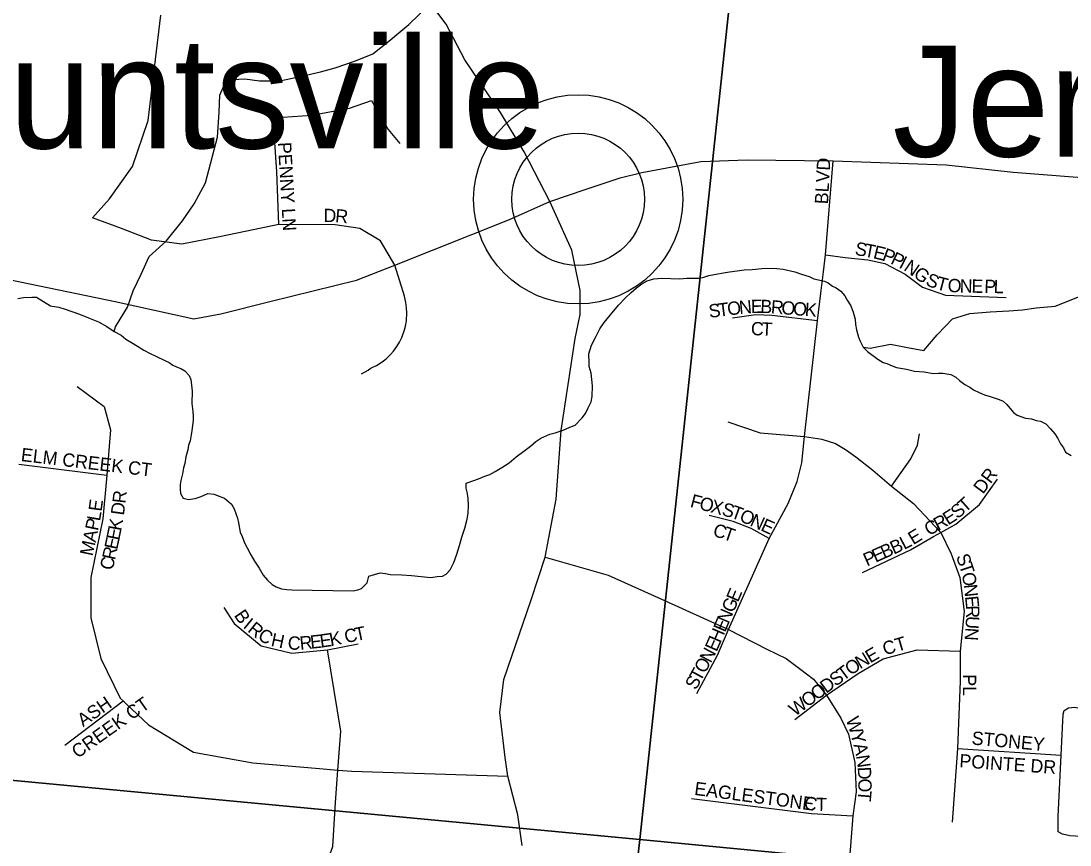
# Model space of a CAD drawing. Extents: x 1310247 to 1552180, y 377264 to 706493.
# Drawn here: x 1434105 to 1438047, y 509894 to 512989 of the extents above; entities that cross this region are included whole.
import ezdxf

# ---------------------------------------------------------------- set-up
doc = ezdxf.new("R2010")
doc.units = 0
for name, color, linetype in [('GM_X_County_Road', 7, 'Continuous'), ('GM_X_Minor_River', 7, 'Continuous'), ('GM_X_Section', 7, 'Continuous'), ('GM_X_Township_Subdivision', 7, 'Continuous'), ('GM_X_Township_Subdivision_Text', 7, 'Continuous'), ('GM_X_Unincorporated', 7, 'Continuous'), ('GM_X_Unincorporated_Location', 7, 'Continuous'), ('GM_X_Unincorporated_Text', 7, 'Continuous')]:
    doc.layers.add(name, color=color, linetype=linetype)

msp = doc.modelspace()

# ---------------------------------------------------------------- linework, layer by layer
at = {"layer": 'GM_X_County_Road'}
for points in [[(1435988.3, 509891.2), (1435971.7, 510007.6), (1435934.1, 510151.9), (1435923.9, 510222.1), (1435919.8, 510264.6), (1435903.8, 510391.5), (1435919.7, 510515.3), (1436021.5, 510815), (1436074.1, 510974.9), (1436115.7, 511193), (1436134.2, 511451.1), (1436187, 511796.5), (1436206.7, 511887), (1436206.7, 511976.4), (1436174.7, 512128.2), (1436091.6, 512311.1), (1435995.4, 512497.5), (1435906.8, 512645.8), (1435772.9, 512842.6), (1435703.2, 512976.7), (1435618.2, 513090.2)], [(1436091.6, 512311.1), (1436228.8, 512356.8), (1436356.1, 512399.3), (1436438.2, 512419.5), (1436659.7, 512460.6), (1436834, 512467.8), (1437157.1, 512463.8), (1437581.2, 512448.6), (1437833.3, 512421.6), (1438284.2, 512385.5), (1438677, 512360.2), (1439243.3, 512315.2), (1439801.5, 512257.4)], [(1434065.8, 512016.4), (1434458.4, 511935.7), (1434755.2, 511870.1), (1434856.1, 511889), (1435040, 511935.3), (1435365.5, 512015.2), (1435509.4, 512072.3), (1435940.4, 512243.6), (1436091.6, 512311.1)]]:
    msp.add_lwpolyline(points, dxfattribs=at)
at = {"layer": 'GM_X_Minor_River'}
for points in [[(1434455.6, 511823.1), (1434460.8, 511840.6), (1434504.9, 511913.6), (1434526.7, 511975.2), (1434556.5, 512038.5), (1434586.4, 512103.9), (1434650.2, 512162.3), (1434712.4, 512238.8), (1434756.3, 512301.8), (1434798.5, 512380.8), (1434843.4, 512552), (1434850, 512646), (1434851.8, 512710.1), (1434877.4, 512767.6), (1434945.7, 512771.8), (1435001.6, 512764.2), (1435077.8, 512764.2), (1435160.5, 512782), (1435231.1, 512798.2), (1435285.6, 512812.7), (1435362.5, 512838.7), (1435427.4, 512865), (1435486.9, 512913.6), (1435562.8, 512975.7), (1435637, 513047.8)], [(1435810.2, 511264.1), (1435830.4, 511271.7), (1435848.5, 511279.3), (1435866.7, 511285), (1435887, 511296.6), (1435911.3, 511312.2), (1435939.8, 511329.7), (1435966.2, 511351.2), (1435994.7, 511372.7), (1436019.2, 511392.2), (1436039.6, 511409.9), (1436057.9, 511421.6), (1436092.2, 511436.9), (1436112.4, 511442.5), (1436142.7, 511452), (1436167, 511463.5), (1436187.2, 511471.1), (1436213.8, 511498.7), (1436226.1, 511514.5), (1436236.6, 511536.3), (1436247, 511558.2), (1436251.4, 511578.1), (1436252.2, 511618.3), (1436247.1, 511666.5), (1436239.6, 511690.8), (1436239.9, 511704.8), (1436238.5, 511738.9), (1436249.2, 511770.8), (1436263.8, 511800.6), (1436280.4, 511832.4), (1436297, 511856.1), (1436319.6, 511885.8), (1436350.4, 511921.2), (1436377, 511948.8), (1436397.4, 511968.5), (1436417.8, 511986.1), (1436438.2, 512001.7), (1436458.4, 512013.3), (1436482.6, 512020.9), (1436512.8, 512022.3), (1436578.9, 512021), (1436607, 512022.4), (1436655.1, 512023.4), (1436671.2, 512027.1), (1436689.4, 512032.8), (1436709.5, 512036.4), (1436737.7, 512041.8), (1436767.9, 512047.2), (1436796, 512050.7), (1436822.2, 512054.1), (1436852.3, 512055.5), (1436888.4, 512058.8), (1436926.5, 512060.1), (1436944.6, 512059.7), (1436968.6, 512057.2), (1437012.5, 512046.3), (1437038.4, 512037.7), (1437066.3, 512029.1), (1437084.2, 512020.8), (1437124.1, 512011.9), (1437138, 512005.6), (1437153.8, 511993.3), (1437167.7, 511987), (1437185.5, 511974.6), (1437201.2, 511956.2), (1437208.9, 511940), (1437222.6, 511919.6), (1437232.1, 511895.4), (1437239.6, 511869.1), (1437241.2, 511849), (1437244.8, 511828.9), (1437252.3, 511800.7), (1437258, 511786.5), (1437269.6, 511764.2), (1437285.4, 511747.8), (1437324.9, 511719), (1437344.7, 511706.5), (1437358.7, 511702.2), (1437378.5, 511693.8), (1437394.4, 511687.5), (1437432.4, 511680.7), (1437462.4, 511674), (1437498.4, 511671.3), (1437518.4, 511666.9), (1437534.4, 511664.6), (1437552.4, 511666.2), (1437568.5, 511665.9), (1437584.5, 511663.5), (1437598.5, 511661.2), (1437618.3, 511650.8), (1437632.1, 511638.5), (1437651.9, 511624.1), (1437669.7, 511613.7), (1437683.5, 511603.3), (1437705.4, 511592.9), (1437725.3, 511584.5), (1437747.2, 511578), (1437765.1, 511571.6), (1437781.1, 511567.3), (1437795, 511561), (1437808.8, 511548.6)], [(1437269.6, 511764.2), (1437295.5, 511760.4), (1437372, 511774.4), (1437435.9, 511762.7), (1437497.7, 511751), (1437547.4, 511809.8), (1437605.2, 511870.4), (1437670, 511890.7), (1437746.3, 511896.6), (1437816.6, 511900.8), (1437868.8, 511903.4), (1437919.2, 511912.1), (1437991.5, 511918.1), (1438044.2, 511938.8), (1438119.2, 511968.8), (1438179.7, 511981.2), (1438233.8, 511979.8), (1438297.9, 511980), (1438350.5, 511994.7), (1438401.2, 512015.4), (1438470.3, 512049.6), (1438540.5, 512051.7), (1438619.1, 512065.6)], [(1434093.1, 511946.8), (1434115.2, 511950.4), (1434145.3, 511951.8), (1434163.4, 511951.5), (1434216.2, 511919.5)], [(1434216.2, 511919.5), (1434222.9, 511918.1), (1434246.9, 511913.6), (1434270.8, 511907.1), (1434324.6, 511888), (1434358.4, 511873.3), (1434396.2, 511858.5), (1434427.9, 511841.8), (1434455.6, 511823.1), (1434481.4, 511808.6), (1434499.2, 511794.2), (1434521, 511781.7), (1434542.8, 511767.2), (1434566.5, 511752.7), (1434590.3, 511740.2), (1434612.2, 511729.7), (1434648, 511712.9), (1434661.9, 511706.6), (1434675.7, 511696.3), (1434689.6, 511690), (1434705.5, 511683.7), (1434721.4, 511675.3), (1434737.1, 511657), (1434742.8, 511642.8), (1434746.4, 511620.6), (1434748, 511598.5), (1434747.1, 511552.4), (1434750.5, 511522.2), (1434752.2, 511506.2), (1434751.8, 511488.1), (1434747.1, 511450.1), (1434744.8, 511434.1), (1434740.3, 511412.1), (1434734, 511396.2), (1434731.6, 511378.2), (1434725.1, 511352.2), (1434720.6, 511326.2), (1434716.3, 511310.3), (1434711.8, 511288.3), (1434705.3, 511262.3), (1434703, 511248.3), (1434702.7, 511230.3), (1434704.4, 511214.2), (1434714, 511196), (1434734, 511191.5), (1434760.1, 511195), (1434782.3, 511202.6), (1434806.6, 511214.2), (1434830.6, 511211.7), (1434852.5, 511203.2), (1434870.4, 511196.8), (1434896.1, 511174.2), (1434905.7, 511156), (1434919.1, 511121.6), (1434922.8, 511103.5), (1434928.1, 511069.2), (1434935.8, 511053), (1434945.4, 511028.8), (1434955, 511010.5), (1434968.5, 510984.2), (1434982.1, 510959.8), (1434999.6, 510933.4), (1435015.2, 510907), (1435030.8, 510888.6), (1435048.6, 510872.2), (1435064.4, 510863.8), (1435084.3, 510855.4), (1435104.3, 510853), (1435122.4, 510852.6), (1435352.9, 510848), (1435371, 510851.6), (1435385.1, 510857.3), (1435405.6, 510879), (1435412.1, 510903), (1435454.4, 510916.1), (1435474.5, 510913.7), (1435492.4, 510909.3), (1435536.5, 510908.5), (1435572.6, 510905.7), (1435644.6, 510898.2), (1435668.7, 510901.8), (1435688.8, 510903.4), (1435703, 510911.1), (1435717.3, 510926.9), (1435731.9, 510954.7), (1435742.6, 510986.5), (1435753.2, 511018.4), (1435761.9, 511050.4), (1435772.5, 511084.2), (1435781.2, 511118.2), (1435785.7, 511140.2), (1435786.2, 511168.2), (1435784.8, 511196.4), (1435781.2, 511218.5), (1435777.5, 511234.6), (1435777.8, 511252.7), (1435810.2, 511264.1)], [(1437808.8, 511548.6), (1437820.5, 511534.4), (1437834.3, 511518), (1437848.1, 511507.7), (1437880, 511497), (1437902, 511494.6), (1437919.9, 511488.2), (1437935.9, 511485.9), (1437955.7, 511475.5), (1437973.4, 511457), (1437989.1, 511438.7), (1438000.8, 511420.4), (1438010.4, 511400.1), (1438022.2, 511385.8), (1438029.9, 511369.6), (1438051.7, 511357.1)]]:
    msp.add_lwpolyline(points, dxfattribs=at)
at = {"layer": 'GM_X_Section'}
for points in [[(1431683.3, 515903.4), (1437020.5, 515414.9), (1436430.5, 509913.8), (1431103.6, 510416)], [(1437020.5, 515414.9), (1442329.9, 514911.3), (1441781.3, 509400.8), (1436430.5, 509913.8)], [(1431103.6, 510416), (1436430.5, 509913.8), (1435826, 504598.7), (1430614.8, 505084.9), (1430568.8, 505087.9)], [(1436430.5, 509913.8), (1441781.3, 509400.8), (1441200.9, 504112.2), (1435955.9, 504591.9), (1435826, 504598.7)]]:
    msp.add_lwpolyline(points, close=True, dxfattribs=at)
at = {"layer": 'GM_X_Township_Subdivision'}
for points in [[(1435384.3, 511663.2), (1435409.3, 511677.1), (1435416.9, 511683.1), (1435425, 511686.8), (1435441.3, 511695.2), (1435462.5, 511708.9), (1435476.7, 511720.2), (1435493.2, 511736), (1435504.9, 511749.2), (1435517.2, 511766), (1435527.4, 511782.9), (1435535.8, 511799.8), (1435546.2, 511828.5), (1435549.7, 511842.1), (1435553.2, 511862.8), (1435555, 511892.9), (1435554, 511912.1), (1435551.2, 511931.9), (1435545.6, 511955.3), (1435509.4, 512072.3), (1435456.4, 512162.7), (1435378, 512210), (1435285.7, 512223.8), (1435074.6, 512225), (1434850.7, 512178.8), (1434710, 512151.1), (1434595.8, 512166.2), (1434482.7, 512210), (1434374.2, 512249.2), (1434437.7, 512320.8), (1434524.2, 512441.9), (1434583.1, 512615), (1434630.1, 513010.3)], [(1435074.6, 512225), (1435066, 512422.6), (1435052.6, 512625.4), (1435197.4, 512635.6), (1435339.4, 512660.9), (1435421.6, 512690.9), (1435485.1, 512581.1), (1435528.1, 512529)], [(1437120.1, 512046.5), (1437127.9, 512111.1), (1437157.1, 512463.8)], [(1437127.9, 512111.1), (1437202.5, 512100.3), (1437286.9, 512091.6), (1437350.7, 512078.6), (1437427.6, 512037.5), (1437492.5, 511988.8), (1437579, 511958.5), (1437807.3, 511949.9)], [(1436644.1, 510463.3), (1436722.3, 510606.4), (1436763.4, 510703.4), (1436915.8, 511045.4), (1436987.2, 511176.3), (1437021.8, 511259.6), (1437039.2, 511328.8), (1437048.9, 511428.4), (1437097.6, 511862.2), (1437110.5, 511967.2), (1437120.1, 512046.5)], [(1437097.6, 511862.2), (1436926.6, 511882.8), (1436866.1, 511884.9), (1436778.4, 511873.1)], [(1434316.6, 511616.5), (1434417.3, 511540.3), (1434441.9, 511453.4), (1434427.2, 511282.9), (1434412.4, 511119), (1434367.8, 510898.1), (1434367.5, 510746.9), (1434404.6, 510593.9), (1434478.2, 510445.6), (1434489.3, 510435), (1434500.3, 510424.5), (1434583.8, 510344.8), (1434753.2, 510242.4), (1434976, 510202.9), (1435226.3, 510181.2), (1435295.9, 510175.1), (1435348.2, 510170.6), (1435934.1, 510151.9)], [(1436761.1, 511483.6), (1436882.3, 511442.4), (1437048.9, 511428.4), (1437113.8, 511418.6), (1437165.7, 511401.3), (1437203, 511378.8)], [(1437375.6, 511241.2), (1437448.8, 511344.2), (1437474.1, 511395.3), (1437480.6, 511438.1)], [(1437203, 511378.8), (1437206.8, 511376.4), (1437241.5, 511351.6), (1437305.3, 511301.8), (1437375.6, 511241.2), (1437458.7, 511176.3), (1437561.6, 511067.5), (1437600.7, 510988), (1437633.1, 510898.2), (1437649.4, 510770.6), (1437634.2, 510621.3), (1437634.2, 510508.7), (1437624.5, 510256.7), (1437603.9, 509979.7)], [(1434097.2, 511324.6), (1434427.2, 511282.9)], [(1437267.3, 510917.2), (1437447.5, 511002.5), (1437534.3, 511052), (1437561.6, 511067.5), (1437617.5, 511099.3), (1437707.2, 511172.2), (1437773.8, 511268.2)], [(1436915.8, 511045.4), (1436848.7, 511082.1), (1436780.6, 511109.2), (1436690.8, 511131.9)], [(1436074.1, 510974.9), (1436311.9, 510907.4), (1436509.3, 510817.8), (1436763.4, 510703.4), (1436907.4, 510629.4), (1436979.7, 510594.1), (1437030.8, 510557), (1437082.6, 510516.7), (1437132.2, 510456.8), (1437185.4, 510370.3), (1437214.2, 510309.4), (1437238, 510203.3), (1437243.8, 510094), (1437230.6, 510003.5), (1437210.9, 509746), (1437224, 509648.1), (1437313.7, 509497.6), (1437445.3, 509380.8), (1437455.5, 509372.9), (1437585.1, 509272.2), (1437700.3, 509206.4), (1437863.1, 509155.4), (1438119.8, 509134.1)], [(1434866.7, 510786.4), (1434905.9, 510726.1), (1435007.7, 510641.7), (1435122.5, 510613.9), (1435256.8, 510626.6), (1435372.4, 510649.3)], [(1434946.9, 509318.9), (1435007.1, 509407.4), (1435152.8, 509639.1), (1435231.6, 509764.4), (1435276.3, 509888.3), (1435286.3, 510053.5), (1435295.9, 510175.1), (1435306.5, 510320.8), (1435256.8, 510626.6)], [(1437013.2, 510364.8), (1437132.2, 510456.8), (1437251.2, 510538), (1437345.3, 510593.1), (1437473, 510626.7), (1437634.2, 510621.3)], [(1434269.4, 510268.9), (1434489.3, 510435)], [(1438478.8, 509898.7), (1438212.8, 509928), (1438089.1, 509925.9), (1438045.6, 509928), (1438018.1, 509934.4), (1438002, 509943), (1438002, 510001), (1438013.5, 510231.6), (1438020.4, 510385.5), (1438025, 510398.4), (1438041, 510409.1), (1438063.9, 510411.3), (1438235.6, 510376.4)], [(1437624.5, 510256.7), (1438013.5, 510231.6)], [(1436624.4, 510068.4), (1437075.1, 510012.5), (1437230.6, 510003.5)]]:
    msp.add_lwpolyline(points, dxfattribs=at)
at = {"layer": 'GM_X_Unincorporated'}
for radius in [392.8, 249]:
    msp.add_circle((1436198.8, 512319.1), radius, dxfattribs=at)
at = {"layer": 'GM_X_Unincorporated_Location'}
msp.add_line((1436198.8, 512319.1), (1436198.8, 512319.1), dxfattribs=at)

# ---------------------------------------------------------------- texts
at = {"layer": 'GM_X_Township_Subdivision_Text'}
for s, rotation, p in [('PENNY LN', 273.3672, (1435070.3, 512532.6)), ('BLVD', 86.9046, (1437137.3, 512299.8)), ('D', 359.0382, (1435241.3, 512233.9)), ('R', 354.8572, (1435284.3, 512233.2)), ('S', 350.2547, (1437236.2, 512110.6)), ('T', 349.325, (1437270.7, 512104.6)), ('E', 346.56, (1437304.6, 512098.3)), ('P', 339.7893, (1437337.4, 512090.5)), ('P', 334.5713, (1437369.3, 512078.8)), ('I', 332.6528, (1437400.7, 512063.9)), ('N', 325.4825, (1437418.8, 512054.7)), ('G', 324.3759, (1437454.9, 512029.9)), ('S', 337.2227, (1437501.3, 511998.3)), ('T', 345.3053, (1437541, 511982.2)), ('O', 356.6994, (1437585.8, 511971.6)), ('N', 359.0694, (1437632, 511968.9)), ('E', 359.0301, (1437676, 511968.2)), ('P', 359.0279, (1437724.4, 511967.4)), ('L', 359.0301, (1437759.6, 511966.8)), ('N', 5.219, (1436805.2, 511887.7)), ('E', 1.4043, (1436848.1, 511891.6)), ('B', 357.5896, (1436882.4, 511892.5)), ('R', 355.6822, (1436921.5, 511890.9)), ('S', 7.1264, (1436692.1, 511873.5)), ('T', 7.1264, (1436727, 511877.9)), ('O', 7.1264, (1436761.9, 511882.3)), ('O', 355.6822, (1436961, 511887.9)), ('O', 355.6822, (1437004.9, 511884.6)), ('K', 355.6822, (1437048.8, 511881.2)), ('C', 357.9962, (1436847, 511809.1)), ('T', 356.9247, (1436886.4, 511807.7)), ('ELM CREEK CT', 353.1577, (1434103, 511336.2)), ('DR', 53.7458, (1437719.9, 511209.2)), ('E', 82.3026, (1434408, 511144.7)), ('R', 83.267, (1434497.6, 511174.8)), ('F', 345.1786, (1436616.7, 511164.4)), ('O', 345.1711, (1436650.7, 511155.4)), ('X', 345.1889, (1436693.3, 511144.1)), ('T', 41.6102, (1437652.4, 511140.2)), ('D', 82.2418, (1434491.6, 511130.2)), ('S', 345.0624, (1436735.8, 511132.9)), ('T', 340.2561, (1436768.7, 511124.1)), ('O', 335.9576, (1436800.9, 511112.6)), ('E', 32.5891, (1437588.8, 511093.5)), ('S', 39.755, (1437624, 511116.5)), ('P', 78.1595, (1434394.3, 511071.6)), ('L', 80.4901, (1434402, 511108.3)), ('K', 80.0076, (1434481.5, 511071.7)), ('N', 335.6935, (1436841.1, 511094.7)), ('E', 335.7054, (1436881.2, 511076.6)), ('C', 28.7704, (1437516.2, 511053.6)), ('R', 28.7692, (1437550.9, 511072.6)), ('E', 78.4604, (1434474.1, 511035.8)), ('C', 342.7134, (1436701.7, 511055.7)), ('T', 340.9949, (1436739.2, 511044)), ('E', 31.3631, (1437457.7, 511019.7)), ('M', 78.0668, (1434374.3, 510976.8)), ('A', 78.0686, (1434385.2, 511028.5)), ('E', 77.7435, (1434466.5, 511000.7)), ('B', 24.0224, (1437384.2, 510984.2)), ('L', 27.3637, (1437423.2, 511001.7)), ('R', 77.6279, (1434458, 510961.9)), ('P', 24.0166, (1437283.7, 510939.5)), ('E', 24.0257, (1437315.9, 510953.8)), ('B', 24.0229, (1437348, 510968.1)), ('C', 77.6279, (1434449.5, 510923.3)), ('S', 289.1824, (1437617.6, 510978.1)), ('T', 288.3874, (1437629.1, 510945)), ('O', 280.2961, (1437639.7, 510913.4)), ('E', 66.7972, (1436799, 510803.4)), ('N', 275.9673, (1437647.4, 510871.1)), ('G', 66.7942, (1436781.6, 510762.9)), ('E', 275.7337, (1437652, 510827.4)), ('B', 304.0201, (1434903.8, 510756.4)), ('N', 66.8043, (1436764.3, 510722.5)), ('R', 271.348, (1437655.5, 510793.4)), ('I', 320.5961, (1434936.5, 510711.9)), ('R', 321.0128, (1434953.8, 510697.7)), ('E', 66.8056, (1436750.4, 510690.1)), ('U', 266.5661, (1437656.4, 510754.9)), ('C', 329.5372, (1434991.3, 510668.2)), ('H', 348.1255, (1435041.8, 510641.7)), ('R', 6.0365, (1435154.7, 510626.6)), ('E', 5.8288, (1435194.1, 510630.7)), ('E', 8.1633, (1435231.3, 510634.6)), ('K', 11.3528, (1435269.1, 510640.1)), ('C', 11.6385, (1435325.5, 510651.5)), ('T', 11.6392, (1435364.3, 510659.4)), ('H', 66.789, (1436733.1, 510649.7)), ('N', 266.3146, (1437653.8, 510711.1)), ('C', 356.6472, (1435106.3, 510628.7)), ('E', 66.1114, (1436718.6, 510616.9)), ('CT', 16.3927, (1437350.9, 510605.5)), ('N', 62.4629, (1436696.7, 510574.7)), ('N', 30.4877, (1437257.9, 510553)), ('E', 30.0617, (1437295.8, 510575.3)), ('T', 61.3107, (1436658.2, 510504.3)), ('O', 61.3201, (1436675.1, 510535.2)), ('T', 36.3318, (1437194.3, 510508.2)), ('O', 34.2659, (1437222.3, 510528.7)), ('S', 61.3023, (1436641.3, 510473.4)), ('S', 36.3232, (1437166, 510487.3)), ('PL', 270, (1437644.5, 510534.9)), ('O', 36.321, (1437095.1, 510435.2)), ('D', 36.321, (1437130.5, 510461.3)), ('CREEK CT', 35.3396, (1434317.8, 510217.2)), ('ASH', 34.8239, (1434338.5, 510335.8)), ('W', 36.3185, (1437013.5, 510375.2)), ('O', 36.321, (1437059.6, 510409.1)), ('W', 287.8315, (1437204, 510366.4)), ('Y', 284.7519, (1437221.3, 510312.6)), ('STONEY', 354.8065, (1437675.6, 510271.4)), ('A', 283.7474, (1437232.4, 510270.3)), ('N', 278.4778, (1437242.7, 510228.8)), ('POINTE DR', 356.0282, (1437629.8, 510185.7)), ('D', 272.4815, (1437249, 510186.6)), ('EAGLESTONE', 352.4058, (1436633.2, 510082.2)), ('O', 271.1366, (1437250.9, 510143)), ('T', 265.2817, (1437251.8, 510100.3)), ('C', 349.9428, (1437044.3, 510029)), ('T', 359.0404, (1437091.9, 510021.3))]:
    msp.add_text(s, height=50, rotation=rotation, dxfattribs=at).set_placement(p)
at = {"layer": 'GM_X_Unincorporated_Text'}
for s, p in [('Huntsville', (1433657.5, 512510.3)), ('Jericho', (1437379.9, 512479.5))]:
    msp.add_text(s, height=417, rotation=0, dxfattribs=at).set_placement(p)

doc.saveas('drawing.dxf')
